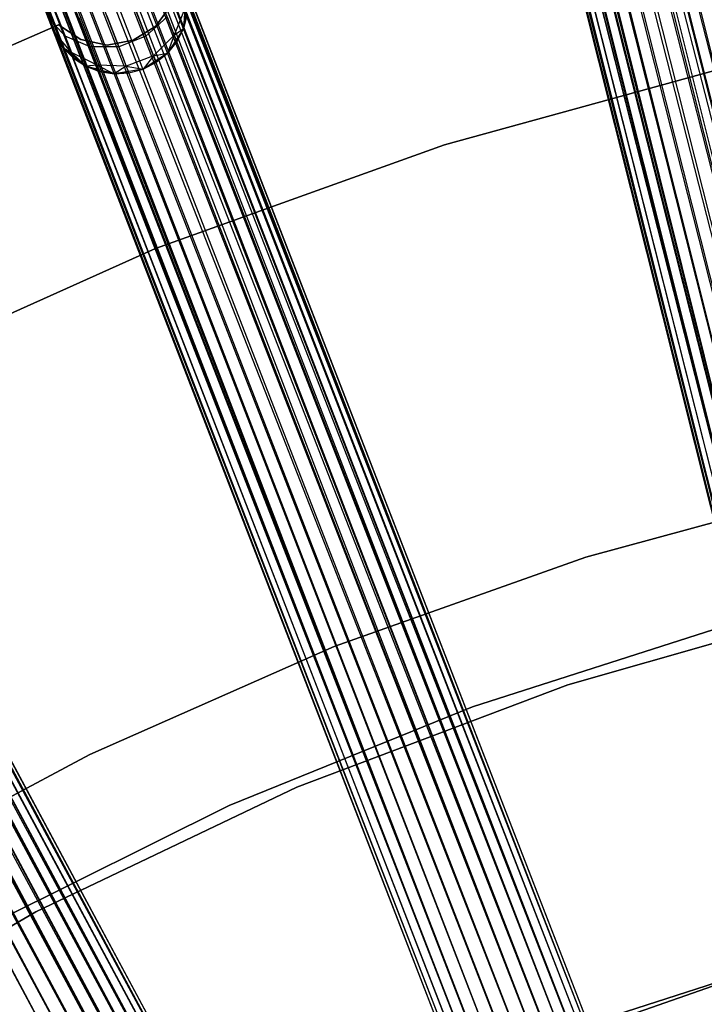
# Model space of a CAD drawing. Extents: x -189 to 189, y -189 to 189.
# Tile 260 of 591: x -23.23 to -13.49, y 42.11 to 56.12. Entities that reach past the tile are written whole.
import ezdxf

# ---------------------------------------------------------------- set-up
doc = ezdxf.new("R2010")
doc.units = 0
doc.header["$LTSCALE"] = 25.4
doc.layers.get('0').update_dxf_attribs({"linetype": 'CONTINUOUS'})

# ---------------------------------------------------------------- blocks, each defined once
blk = doc.blocks.new('CAMELEON-KENAI-C-12244_STL')
at = {"color": 0}
for p, q in [((-40.7, 163.483, -10.414), (-10.152, 42.024, -10.414)), ((-40.7, 163.483, -10.414), (-10.152, 42.024, -10.414)), ((-40.7, 163.483, -10.414), (-9.977, 42.068, -10.309)), ((-40.7, 163.483, -10.414), (-9.977, 42.068, -10.309)), ((-40.525, 163.527, -8.691), (-9.977, 42.068, -8.691)), ((-10.345, 41.976, -8.522), (-40.525, 163.527, -8.691)), ((-10.345, 41.976, -8.522), (-40.525, 163.527, -8.691)), ((-10.152, 42.024, -8.586), (-40.525, 163.527, -8.691)), ((-10.152, 42.024, -8.586), (-40.525, 163.527, -8.691)), ((-40.525, 163.527, -8.691), (-9.977, 42.068, -8.691)), ((-10.152, 42.024, -10.414), (-41.095, 163.384, -10.5)), ((-10.547, 41.925, -8.5), (-41.095, 163.384, -8.5)), ((-10.547, 41.925, -8.5), (-41.095, 163.384, -8.5)), ((-10.345, 41.976, -10.478), (-41.095, 163.384, -10.5)), ((-10.152, 42.024, -10.414), (-41.095, 163.384, -10.5)), ((-10.345, 41.976, -10.478), (-41.095, 163.384, -10.5)), ((-10.547, 41.925, -10.5), (-41.095, 163.384, -10.5)), ((-10.547, 41.925, -10.5), (-41.095, 163.384, -10.5)), ((-10.345, 41.976, -8.522), (-40.893, 163.435, -8.522)), ((-10.345, 41.976, -8.522), (-40.893, 163.435, -8.522)), ((-41.815, 163.203, -10.169), (-11.267, 41.744, -10.169)), ((-41.815, 163.203, -10.169), (-11.267, 41.744, -10.169)), ((-41.815, 163.203, -10.169), (-11.117, 41.782, -10.309)), ((-41.815, 163.203, -10.169), (-11.117, 41.782, -10.309)), ((-11.267, 41.744, -8.831), (-41.665, 163.24, -8.691)), ((-11.267, 41.744, -8.831), (-41.665, 163.24, -8.691)), ((-11.117, 41.782, -8.691), (-41.665, 163.24, -8.691)), ((-11.117, 41.782, -8.691), (-41.665, 163.24, -8.691)), ((-41.489, 163.285, -10.414), (-11.117, 41.782, -10.309)), ((-41.489, 163.285, -10.414), (-11.117, 41.782, -10.309)), ((-41.489, 163.285, -10.414), (-10.941, 41.826, -10.414)), ((-10.547, 41.925, -10.5), (-41.489, 163.285, -10.414)), ((-10.547, 41.925, -10.5), (-41.489, 163.285, -10.414)), ((-10.748, 41.874, -10.478), (-41.489, 163.285, -10.414)), ((-10.748, 41.874, -10.478), (-41.489, 163.285, -10.414)), ((-41.489, 163.285, -10.414), (-10.941, 41.826, -10.414)), ((-41.296, 163.333, -8.522), (-10.748, 41.874, -8.522)), ((-11.117, 41.782, -8.691), (-41.296, 163.333, -8.522)), ((-11.117, 41.782, -8.691), (-41.296, 163.333, -8.522)), ((-10.941, 41.826, -8.586), (-41.296, 163.333, -8.522)), ((-10.941, 41.826, -8.586), (-41.296, 163.333, -8.522)), ((-41.296, 163.333, -8.522), (-10.748, 41.874, -8.522)), ((-42.059, 163.141, -9.395), (-11.511, 41.682, -9.395)), ((-42.059, 163.141, -9.395), (-11.511, 41.682, -9.605)), ((-42.059, 163.141, -9.395), (-11.511, 41.682, -9.395)), ((-42.059, 163.141, -9.395), (-11.511, 41.682, -9.605)), ((-42.059, 163.141, -9.395), (-11.469, 41.693, -9.809)), ((-42.059, 163.141, -9.395), (-11.469, 41.693, -9.809)), ((-42.017, 163.152, -9.809), (-11.469, 41.693, -9.809)), ((-42.017, 163.152, -9.809), (-11.469, 41.693, -9.809)), ((-42.017, 163.152, -9.809), (-11.386, 41.714, -10)), ((-42.017, 163.152, -9.809), (-11.386, 41.714, -10)), ((-42.017, 163.152, -9.809), (-11.267, 41.744, -10.169)), ((-42.017, 163.152, -9.809), (-11.267, 41.744, -10.169)), ((-11.386, 41.714, -9), (-41.935, 163.173, -9)), ((-41.935, 163.173, -9), (-11.469, 41.693, -9.191)), ((-11.386, 41.714, -9), (-41.935, 163.173, -9)), ((-11.267, 41.744, -8.831), (-41.935, 163.173, -9)), ((-11.267, 41.744, -8.831), (-41.935, 163.173, -9)), ((-41.935, 163.173, -9), (-11.469, 41.693, -9.191)), ((-41.935, 163.173, -9), (-11.511, 41.682, -9.395)), ((-41.935, 163.173, -9), (-11.511, 41.682, -9.395)), ((-60.169, 157.362, -10.169), (-14.926, 40.578, -10.169)), ((-60.169, 157.362, -10.169), (-14.926, 40.578, -10.169)), ((-60.169, 157.362, -10.169), (-14.812, 40.622, -10)), ((-60.169, 157.362, -10.169), (-14.812, 40.622, -10)), ((-60.169, 157.362, -10.169), (-14.732, 40.653, -9.809)), ((-60.169, 157.362, -10.169), (-14.732, 40.653, -9.809)), ((-60.054, 157.406, -9), (-14.732, 40.653, -9.191)), ((-60.054, 157.406, -9), (-14.732, 40.653, -9.191)), ((-60.054, 157.406, -9), (-14.812, 40.622, -9)), ((-15.071, 40.521, -8.691), (-60.054, 157.406, -9)), ((-15.071, 40.521, -8.691), (-60.054, 157.406, -9)), ((-14.926, 40.578, -8.831), (-60.054, 157.406, -9)), ((-14.926, 40.578, -8.831), (-60.054, 157.406, -9)), ((-60.054, 157.406, -9), (-14.812, 40.622, -9)), ((-59.975, 157.437, -9.809), (-14.692, 40.668, -9.605)), ((-59.975, 157.437, -9.809), (-14.692, 40.668, -9.395)), ((-59.975, 157.437, -9.809), (-14.732, 40.653, -9.809)), ((-59.975, 157.437, -9.809), (-14.732, 40.653, -9.809)), ((-59.975, 157.437, -9.809), (-14.692, 40.668, -9.605)), ((-59.975, 157.437, -9.809), (-14.692, 40.668, -9.395)), ((-59.934, 157.453, -9.395), (-14.692, 40.668, -9.395)), ((-59.934, 157.453, -9.395), (-14.692, 40.668, -9.395)), ((-59.934, 157.453, -9.395), (-14.732, 40.653, -9.191)), ((-59.934, 157.453, -9.395), (-14.732, 40.653, -9.191)), ((-60.483, 157.24, -10.414), (-15.24, 40.456, -10.414)), ((-60.483, 157.24, -10.414), (-15.24, 40.456, -10.414)), ((-60.483, 157.24, -10.414), (-15.071, 40.521, -10.309)), ((-60.483, 157.24, -10.414), (-15.071, 40.521, -10.309)), ((-60.483, 157.24, -10.414), (-14.926, 40.578, -10.169)), ((-60.483, 157.24, -10.414), (-14.926, 40.578, -10.169)), ((-60.314, 157.306, -8.691), (-15.071, 40.521, -8.691)), ((-15.425, 40.384, -8.522), (-60.314, 157.306, -8.691)), ((-15.425, 40.384, -8.522), (-60.314, 157.306, -8.691)), ((-15.24, 40.456, -8.586), (-60.314, 157.306, -8.691)), ((-15.24, 40.456, -8.586), (-60.314, 157.306, -8.691)), ((-60.314, 157.306, -8.691), (-15.071, 40.521, -8.691)), ((-15.24, 40.456, -10.414), (-60.862, 157.094, -10.5)), ((-15.619, 40.309, -8.5), (-60.862, 157.094, -8.5)), ((-15.619, 40.309, -8.5), (-60.862, 157.094, -8.5)), ((-15.425, 40.384, -10.478), (-60.862, 157.094, -10.5)), ((-15.24, 40.456, -10.414), (-60.862, 157.094, -10.5)), ((-15.425, 40.384, -10.478), (-60.862, 157.094, -10.5)), ((-15.619, 40.309, -10.5), (-60.862, 157.094, -10.5)), ((-15.619, 40.309, -10.5), (-60.862, 157.094, -10.5)), ((-15.425, 40.384, -8.522), (-60.668, 157.169, -8.522)), ((-15.425, 40.384, -8.522), (-60.668, 157.169, -8.522)), ((-61.241, 156.947, -10.414), (-16.167, 40.097, -10.309)), ((-61.241, 156.947, -10.414), (-16.167, 40.097, -10.309)), ((-61.241, 156.947, -10.414), (-15.999, 40.162, -10.414)), ((-15.619, 40.309, -10.5), (-61.241, 156.947, -10.414)), ((-15.619, 40.309, -10.5), (-61.241, 156.947, -10.414)), ((-15.813, 40.234, -10.478), (-61.241, 156.947, -10.414)), ((-15.813, 40.234, -10.478), (-61.241, 156.947, -10.414)), ((-61.241, 156.947, -10.414), (-15.999, 40.162, -10.414)), ((-61.056, 157.018, -8.522), (-15.813, 40.234, -8.522)), ((-16.167, 40.097, -8.691), (-61.056, 157.018, -8.522)), ((-16.167, 40.097, -8.691), (-61.056, 157.018, -8.522)), ((-15.999, 40.162, -8.586), (-61.056, 157.018, -8.522)), ((-15.999, 40.162, -8.586), (-61.056, 157.018, -8.522)), ((-61.056, 157.018, -8.522), (-15.813, 40.234, -8.522)), ((-16.427, 39.996, -9), (-61.669, 156.781, -9)), ((-61.669, 156.781, -9), (-16.506, 39.966, -9.191)), ((-16.427, 39.996, -9), (-61.669, 156.781, -9)), ((-16.312, 40.041, -8.831), (-61.669, 156.781, -9)), ((-16.312, 40.041, -8.831), (-61.669, 156.781, -9)), ((-61.669, 156.781, -9), (-16.506, 39.966, -9.191)), ((-61.669, 156.781, -9), (-16.547, 39.95, -9.395)), ((-61.669, 156.781, -9), (-16.547, 39.95, -9.395)), ((-61.555, 156.825, -10.169), (-16.312, 40.041, -10.169)), ((-61.555, 156.825, -10.169), (-16.312, 40.041, -10.169)), ((-61.555, 156.825, -10.169), (-16.167, 40.097, -10.309)), ((-61.555, 156.825, -10.169), (-16.167, 40.097, -10.309)), ((-16.312, 40.041, -8.831), (-61.41, 156.881, -8.691)), ((-16.312, 40.041, -8.831), (-61.41, 156.881, -8.691)), ((-16.167, 40.097, -8.691), (-61.41, 156.881, -8.691)), ((-16.167, 40.097, -8.691), (-61.41, 156.881, -8.691)), ((-61.789, 156.734, -9.395), (-16.547, 39.95, -9.395)), ((-61.789, 156.734, -9.395), (-16.547, 39.95, -9.605)), ((-61.789, 156.734, -9.395), (-16.547, 39.95, -9.395)), ((-61.789, 156.734, -9.395), (-16.547, 39.95, -9.605)), ((-61.789, 156.734, -9.395), (-16.506, 39.966, -9.809)), ((-61.789, 156.734, -9.395), (-16.506, 39.966, -9.809)), ((-61.749, 156.75, -9.809), (-16.506, 39.966, -9.809)), ((-61.749, 156.75, -9.809), (-16.506, 39.966, -9.809)), ((-61.749, 156.75, -9.809), (-16.427, 39.996, -10)), ((-61.749, 156.75, -9.809), (-16.427, 39.996, -10)), ((-61.749, 156.75, -9.809), (-16.312, 40.041, -10.169)), ((-61.749, 156.75, -9.809), (-16.312, 40.041, -10.169)), ((-79.051, 148.773, -10.169), (-19.8, 38.434, -10.169)), ((-79.051, 148.773, -10.169), (-19.8, 38.434, -10.169)), ((-79.051, 148.773, -10.169), (-19.692, 38.492, -10)), ((-79.051, 148.773, -10.169), (-19.692, 38.492, -10)), ((-79.051, 148.773, -10.169), (-19.617, 38.532, -9.809)), ((-79.051, 148.773, -10.169), (-19.617, 38.532, -9.809)), ((-78.943, 148.831, -9), (-19.617, 38.532, -9.191)), ((-78.943, 148.831, -9), (-19.617, 38.532, -9.191)), ((-78.943, 148.831, -9), (-19.692, 38.492, -9)), ((-19.937, 38.36, -8.691), (-78.943, 148.831, -9)), ((-19.937, 38.36, -8.691), (-78.943, 148.831, -9)), ((-19.8, 38.434, -8.831), (-78.943, 148.831, -9)), ((-19.8, 38.434, -8.831), (-78.943, 148.831, -9)), ((-78.943, 148.831, -9), (-19.692, 38.492, -9)), ((-78.868, 148.872, -9.809), (-19.579, 38.553, -9.605)), ((-78.868, 148.872, -9.809), (-19.579, 38.553, -9.395)), ((-78.868, 148.872, -9.809), (-19.617, 38.532, -9.809)), ((-78.868, 148.872, -9.809), (-19.617, 38.532, -9.809)), ((-78.868, 148.872, -9.809), (-19.579, 38.553, -9.605)), ((-78.868, 148.872, -9.809), (-19.579, 38.553, -9.395)), ((-78.83, 148.892, -9.395), (-19.579, 38.553, -9.395)), ((-78.83, 148.892, -9.395), (-19.579, 38.553, -9.395)), ((-78.83, 148.892, -9.395), (-19.617, 38.532, -9.191)), ((-78.83, 148.892, -9.395), (-19.617, 38.532, -9.191)), ((-79.188, 148.7, -8.691), (-19.937, 38.36, -8.691)), ((-20.272, 38.181, -8.522), (-79.188, 148.7, -8.691)), ((-20.272, 38.181, -8.522), (-79.188, 148.7, -8.691)), ((-20.097, 38.275, -8.586), (-79.188, 148.7, -8.691)), ((-20.097, 38.275, -8.586), (-79.188, 148.7, -8.691)), ((-79.188, 148.7, -8.691), (-19.937, 38.36, -8.691)), ((-20.272, 38.181, -8.522), (-79.523, 148.52, -8.522)), ((-20.272, 38.181, -8.522), (-79.523, 148.52, -8.522)), ((-79.348, 148.614, -10.414), (-20.097, 38.275, -10.414)), ((-79.348, 148.614, -10.414), (-20.097, 38.275, -10.414)), ((-79.348, 148.614, -10.414), (-19.937, 38.36, -10.309)), ((-79.348, 148.614, -10.414), (-19.937, 38.36, -10.309)), ((-79.348, 148.614, -10.414), (-19.8, 38.434, -10.169)), ((-79.348, 148.614, -10.414), (-19.8, 38.434, -10.169)), ((-20.097, 38.275, -10.414), (-79.706, 148.422, -10.5)), ((-20.455, 38.082, -8.5), (-79.706, 148.422, -8.5)), ((-20.455, 38.082, -8.5), (-79.706, 148.422, -8.5)), ((-20.272, 38.181, -10.478), (-79.706, 148.422, -10.5)), ((-20.097, 38.275, -10.414), (-79.706, 148.422, -10.5)), ((-20.272, 38.181, -10.478), (-79.706, 148.422, -10.5)), ((-20.455, 38.082, -10.5), (-79.706, 148.422, -10.5)), ((-20.455, 38.082, -10.5), (-79.706, 148.422, -10.5)), ((-80.064, 148.229, -10.414), (-20.813, 37.89, -10.414)), ((-20.455, 38.082, -10.5), (-80.064, 148.229, -10.414)), ((-20.455, 38.082, -10.5), (-80.064, 148.229, -10.414)), ((-20.638, 37.984, -10.478), (-80.064, 148.229, -10.414)), ((-20.638, 37.984, -10.478), (-80.064, 148.229, -10.414)), ((-80.064, 148.229, -10.414), (-20.813, 37.89, -10.414)), ((-79.889, 148.323, -8.522), (-20.638, 37.984, -8.522)), ((-20.813, 37.89, -8.586), (-79.889, 148.323, -8.522)), ((-20.813, 37.89, -8.586), (-79.889, 148.323, -8.522)), ((-79.889, 148.323, -8.522), (-20.638, 37.984, -8.522)), ((-22.798, 56.086, -167), (-22.821, 56.501, -167)), ((-22.798, 56.086, -167), (-22.821, 56.501, -167)), ((-22.748, 55.958, -160.955), (-22.852, 56.346, -161.062)), ((-22.748, 55.958, -160.955), (-22.852, 56.346, -161.062)), ((-21.601, 56.324, -159.394), (-21.43, 55.883, -160.011)), ((-21.601, 56.324, -159.394), (-21.43, 55.883, -160.011)), ((-21.288, 56.025, -165), (-21.065, 56.333, -165)), ((-21.065, 56.333, -167), (-21.288, 56.025, -167)), ((-21.065, 56.333, -167), (-21.288, 56.025, -167)), ((-21.288, 56.025, -165), (-21.065, 56.333, -165)), ((-20.834, 56.403, -167), (-20.898, 55.992, -167)), ((-20.834, 56.403, -167), (-20.898, 55.992, -167)), ((-22.831, 56.292, -161.5), (-22.748, 55.958, -160.955)), ((-22.831, 56.292, -161.5), (-22.748, 55.958, -160.955)), ((-22.831, 56.292, -161.5), (-22.798, 56.086, -161.5)), ((-22.798, 56.086, -167), (-22.831, 56.292, -161.5)), ((-22.831, 56.292, -161.5), (-22.798, 56.086, -161.5)), ((-22.798, 56.086, -167), (-22.831, 56.292, -161.5)), ((-22.724, 56.251, -159.732), (-22.581, 55.881, -160.25)), ((-22.724, 56.251, -159.732), (-22.581, 55.881, -160.25)), ((-21.988, 56.174, -159.394), (-21.817, 55.733, -160.011)), ((-21.988, 56.174, -159.394), (-21.817, 55.733, -160.011)), ((-20.875, 56.274, -160.853), (-21.027, 55.895, -160.773)), ((-20.875, 56.274, -160.853), (-21.027, 55.895, -160.773)), ((-20.875, 56.274, -160.853), (-20.898, 55.992, -161.5)), ((-20.875, 56.274, -160.853), (-20.898, 55.992, -161.5)), ((-20.898, 55.992, -161.5), (-20.845, 56.194, -161.5)), ((-20.845, 56.194, -161.5), (-20.898, 55.992, -167)), ((-20.845, 56.194, -161.5), (-20.898, 55.992, -167)), ((-20.898, 55.992, -161.5), (-20.845, 56.194, -161.5)), ((-25.254, 54.927, -165), (-22.672, 56.043, -165)), ((-22.672, 56.043, -167), (-25.254, 54.927, -167)), ((-22.672, 56.043, -167), (-25.254, 54.927, -167)), ((-25.254, 54.927, -165), (-22.672, 56.043, -165)), ((-22.581, 55.881, -160.25), (-22.824, 56.154, -160.448)), ((-22.824, 56.154, -160.448), (-22.748, 55.958, -160.955)), ((-22.824, 56.154, -160.448), (-22.748, 55.958, -160.955)), ((-22.581, 55.881, -160.25), (-22.824, 56.154, -160.448)), ((-22.608, 55.716, -167), (-22.798, 56.086, -167)), ((-22.798, 56.086, -161.5), (-22.748, 55.958, -160.955)), ((-22.798, 56.086, -161.5), (-22.748, 55.958, -160.955)), ((-22.798, 56.086, -161.5), (-22.798, 56.086, -167)), ((-22.722, 55.891, -161.5), (-22.798, 56.086, -167)), ((-22.722, 55.891, -161.5), (-22.798, 56.086, -167)), ((-22.608, 55.716, -167), (-22.798, 56.086, -167)), ((-22.798, 56.086, -161.5), (-22.798, 56.086, -167)), ((-22.672, 56.043, -165), (-22.672, 56.043, -167)), ((-22.672, 56.043, -165), (-22.672, 56.043, -167)), ((-22.672, 56.043, -165), (-22.355, 55.833, -165)), ((-22.355, 55.833, -167), (-22.672, 56.043, -167)), ((-22.355, 55.833, -167), (-22.672, 56.043, -167)), ((-22.672, 56.043, -165), (-22.355, 55.833, -165)), ((-22.386, 56.148, -159.514), (-22.224, 55.732, -160.095)), ((-22.386, 56.148, -159.514), (-22.224, 55.732, -160.095)), ((-21.128, 56.157, -160.095), (-21.43, 55.883, -160.011)), ((-21.128, 56.157, -160.095), (-21.43, 55.883, -160.011)), ((-21.128, 56.157, -160.095), (-21.027, 55.895, -160.773)), ((-21.128, 56.157, -160.095), (-21.027, 55.895, -160.773)), ((-22.49, 55.648, -160.853), (-22.748, 55.958, -160.955)), ((-22.748, 55.958, -160.955), (-22.608, 55.716, -161.5)), ((-22.748, 55.958, -160.955), (-22.608, 55.716, -161.5)), ((-22.748, 55.958, -160.955), (-22.722, 55.891, -161.5)), ((-22.748, 55.958, -160.955), (-22.722, 55.891, -161.5)), ((-22.49, 55.648, -160.853), (-22.748, 55.958, -160.955)), ((-21.61, 55.824, -165), (-21.288, 56.025, -165)), ((-21.288, 56.025, -167), (-21.61, 55.824, -167)), ((-21.288, 56.025, -167), (-21.61, 55.824, -167)), ((-21.61, 55.824, -165), (-21.288, 56.025, -165)), ((-21.027, 55.895, -160.773), (-21.322, 55.605, -160.729)), ((-21.027, 55.895, -160.773), (-21.322, 55.605, -160.729)), ((-21.288, 56.025, -165), (-21.288, 56.025, -167)), ((-21.288, 56.025, -165), (-21.288, 56.025, -167)), ((-20.898, 55.992, -167), (-21.123, 55.643, -167)), ((-20.898, 55.992, -167), (-21.123, 55.643, -167)), ((-21.027, 55.895, -160.773), (-21.123, 55.643, -161.5)), ((-21.027, 55.895, -160.773), (-21.123, 55.643, -161.5)), ((-21.027, 55.895, -160.773), (-20.898, 55.992, -161.5)), ((-21.027, 55.895, -160.773), (-20.898, 55.992, -161.5)), ((-21.027, 55.895, -160.773), (-20.992, 55.806, -161.5)), ((-21.027, 55.895, -160.773), (-20.992, 55.806, -161.5)), ((-20.992, 55.806, -161.5), (-20.898, 55.992, -161.5)), ((-20.898, 55.992, -167), (-20.992, 55.806, -161.5)), ((-20.992, 55.806, -161.5), (-20.898, 55.992, -161.5)), ((-20.898, 55.992, -167), (-20.992, 55.806, -161.5)), ((-20.898, 55.992, -161.5), (-20.898, 55.992, -167)), ((-20.898, 55.992, -161.5), (-20.898, 55.992, -167)), ((-22.722, 55.891, -161.5), (-22.608, 55.716, -161.5)), ((-22.608, 55.716, -167), (-22.722, 55.891, -161.5)), ((-22.722, 55.891, -161.5), (-22.608, 55.716, -161.5)), ((-22.608, 55.716, -167), (-22.722, 55.891, -161.5)), ((-22.224, 55.732, -160.095), (-22.581, 55.881, -160.25)), ((-22.581, 55.881, -160.25), (-22.49, 55.648, -160.853)), ((-22.581, 55.881, -160.25), (-22.49, 55.648, -160.853)), ((-22.224, 55.732, -160.095), (-22.581, 55.881, -160.25)), ((-22.355, 55.833, -165), (-22.355, 55.833, -167)), ((-22.355, 55.833, -165), (-22.355, 55.833, -167)), ((-22.355, 55.833, -165), (-21.983, 55.756, -165)), ((-21.983, 55.756, -167), (-22.355, 55.833, -167)), ((-21.983, 55.756, -167), (-22.355, 55.833, -167)), ((-22.355, 55.833, -165), (-21.983, 55.756, -165)), ((-21.983, 55.756, -165), (-21.61, 55.824, -165)), ((-21.61, 55.824, -167), (-21.983, 55.756, -167)), ((-21.61, 55.824, -167), (-21.983, 55.756, -167)), ((-21.983, 55.756, -165), (-21.61, 55.824, -165)), ((-21.983, 55.756, -165), (-21.983, 55.756, -167)), ((-21.983, 55.756, -165), (-21.983, 55.756, -167)), ((-21.43, 55.883, -160.011), (-21.817, 55.733, -160.011)), ((-21.43, 55.883, -160.011), (-21.817, 55.733, -160.011)), ((-21.61, 55.824, -165), (-21.61, 55.824, -167)), ((-21.61, 55.824, -165), (-21.61, 55.824, -167)), ((-21.43, 55.883, -160.011), (-21.322, 55.605, -160.729)), ((-21.43, 55.883, -160.011), (-21.322, 55.605, -160.729)), ((-21.123, 55.643, -161.5), (-20.992, 55.806, -161.5)), ((-20.992, 55.806, -161.5), (-21.123, 55.643, -167)), ((-20.992, 55.806, -161.5), (-21.123, 55.643, -167)), ((-21.123, 55.643, -161.5), (-20.992, 55.806, -161.5)), ((-22.284, 55.455, -167), (-22.608, 55.716, -167)), ((-22.49, 55.648, -160.853), (-22.608, 55.716, -161.5)), ((-22.608, 55.716, -161.5), (-22.46, 55.569, -161.5)), ((-22.49, 55.648, -160.853), (-22.608, 55.716, -161.5)), ((-22.46, 55.569, -161.5), (-22.608, 55.716, -167)), ((-22.284, 55.455, -167), (-22.608, 55.716, -167)), ((-22.46, 55.569, -161.5), (-22.608, 55.716, -167)), ((-22.608, 55.716, -161.5), (-22.46, 55.569, -161.5)), ((-22.608, 55.716, -161.5), (-22.608, 55.716, -167)), ((-22.608, 55.716, -161.5), (-22.608, 55.716, -167)), ((-22.123, 55.47, -160.773), (-22.49, 55.648, -160.853)), ((-22.49, 55.648, -160.853), (-22.284, 55.455, -161.5)), ((-22.49, 55.648, -160.853), (-22.284, 55.455, -161.5)), ((-22.49, 55.648, -160.853), (-22.46, 55.569, -161.5)), ((-22.49, 55.648, -160.853), (-22.46, 55.569, -161.5)), ((-22.123, 55.47, -160.773), (-22.49, 55.648, -160.853)), ((-21.817, 55.733, -160.011), (-22.224, 55.732, -160.095)), ((-21.817, 55.733, -160.011), (-22.224, 55.732, -160.095)), ((-22.224, 55.732, -160.095), (-22.123, 55.47, -160.773)), ((-22.224, 55.732, -160.095), (-22.123, 55.47, -160.773)), ((-21.817, 55.733, -160.011), (-21.71, 55.455, -160.729)), ((-21.817, 55.733, -160.011), (-21.71, 55.455, -160.729)), ((-21.123, 55.643, -167), (-21.471, 55.415, -167)), ((-21.123, 55.643, -167), (-21.471, 55.415, -167)), ((-21.322, 55.605, -160.729), (-21.123, 55.643, -161.5)), ((-21.322, 55.605, -160.729), (-21.123, 55.643, -161.5)), ((-21.285, 55.511, -161.5), (-21.123, 55.643, -161.5)), ((-21.123, 55.643, -167), (-21.285, 55.511, -161.5)), ((-21.285, 55.511, -161.5), (-21.123, 55.643, -161.5)), ((-21.123, 55.643, -167), (-21.285, 55.511, -161.5)), ((-21.123, 55.643, -161.5), (-21.123, 55.643, -167)), ((-21.123, 55.643, -161.5), (-21.123, 55.643, -167)), ((-22.46, 55.569, -161.5), (-22.284, 55.455, -161.5)), ((-22.284, 55.455, -167), (-22.46, 55.569, -161.5)), ((-22.46, 55.569, -161.5), (-22.284, 55.455, -161.5)), ((-22.284, 55.455, -167), (-22.46, 55.569, -161.5)), ((-21.322, 55.605, -160.729), (-21.71, 55.455, -160.729)), ((-21.322, 55.605, -160.729), (-21.71, 55.455, -160.729)), ((-21.322, 55.605, -160.729), (-21.471, 55.415, -161.5)), ((-21.322, 55.605, -160.729), (-21.471, 55.415, -161.5)), ((-21.471, 55.415, -161.5), (-21.285, 55.511, -161.5)), ((-21.285, 55.511, -161.5), (-21.471, 55.415, -167)), ((-21.471, 55.415, -161.5), (-21.285, 55.511, -161.5)), ((-21.285, 55.511, -161.5), (-21.471, 55.415, -167)), ((-21.322, 55.605, -160.729), (-21.285, 55.511, -161.5)), ((-21.322, 55.605, -160.729), (-21.285, 55.511, -161.5)), ((-12.972, 55.495, -167), (-17.183, 54.337, -167)), ((-17.183, 54.337, -165), (-12.972, 55.495, -165)), ((-17.183, 54.337, -165), (-12.972, 55.495, -165)), ((-12.972, 55.495, -167), (-17.183, 54.337, -167)), ((-22.123, 55.47, -160.773), (-22.284, 55.455, -161.5)), ((-22.123, 55.47, -160.773), (-22.284, 55.455, -161.5)), ((-21.882, 55.349, -167), (-22.284, 55.455, -167)), ((-22.284, 55.455, -161.5), (-22.089, 55.381, -161.5)), ((-22.089, 55.381, -161.5), (-22.284, 55.455, -167)), ((-21.882, 55.349, -167), (-22.284, 55.455, -167)), ((-22.089, 55.381, -161.5), (-22.284, 55.455, -167)), ((-22.284, 55.455, -161.5), (-22.089, 55.381, -161.5)), ((-22.284, 55.455, -161.5), (-22.284, 55.455, -167)), ((-22.284, 55.455, -161.5), (-22.284, 55.455, -167)), ((-21.71, 55.455, -160.729), (-22.123, 55.47, -160.773)), ((-22.123, 55.47, -160.773), (-21.882, 55.349, -161.5)), ((-22.123, 55.47, -160.773), (-21.882, 55.349, -161.5)), ((-22.123, 55.47, -160.773), (-22.089, 55.381, -161.5)), ((-22.123, 55.47, -160.773), (-22.089, 55.381, -161.5)), ((-21.71, 55.455, -160.729), (-22.123, 55.47, -160.773)), ((-22.089, 55.381, -161.5), (-21.882, 55.349, -161.5)), ((-21.882, 55.349, -167), (-22.089, 55.381, -161.5)), ((-22.089, 55.381, -161.5), (-21.882, 55.349, -161.5)), ((-21.882, 55.349, -167), (-22.089, 55.381, -161.5)), ((-21.71, 55.455, -160.729), (-21.882, 55.349, -161.5)), ((-21.71, 55.455, -160.729), (-21.882, 55.349, -161.5)), ((-21.471, 55.415, -167), (-21.882, 55.349, -167)), ((-21.471, 55.415, -167), (-21.882, 55.349, -167)), ((-21.882, 55.349, -161.5), (-21.673, 55.36, -161.5)), ((-21.673, 55.36, -161.5), (-21.882, 55.349, -167)), ((-21.673, 55.36, -161.5), (-21.882, 55.349, -167)), ((-21.882, 55.349, -161.5), (-21.673, 55.36, -161.5)), ((-21.882, 55.349, -161.5), (-21.882, 55.349, -167)), ((-21.882, 55.349, -161.5), (-21.882, 55.349, -167)), ((-21.71, 55.455, -160.729), (-21.471, 55.415, -161.5)), ((-21.71, 55.455, -160.729), (-21.471, 55.415, -161.5)), ((-21.71, 55.455, -160.729), (-21.673, 55.36, -161.5)), ((-21.71, 55.455, -160.729), (-21.673, 55.36, -161.5)), ((-21.673, 55.36, -161.5), (-21.471, 55.415, -161.5)), ((-21.673, 55.36, -161.5), (-21.471, 55.415, -161.5)), ((-21.673, 55.36, -161.5), (-21.471, 55.415, -167)), ((-21.673, 55.36, -161.5), (-21.471, 55.415, -167)), ((-21.471, 55.415, -161.5), (-21.471, 55.415, -167)), ((-21.471, 55.415, -161.5), (-21.471, 55.415, -167)), ((-17.183, 54.337, -167), (-21.292, 52.862, -167)), ((-21.292, 52.862, -165), (-17.183, 54.337, -165)), ((-21.292, 52.862, -165), (-17.183, 54.337, -165)), ((-17.183, 54.337, -167), (-21.292, 52.862, -167)), ((-17.183, 54.337, -165), (-17.183, 54.337, -167)), ((-17.183, 54.337, -165), (-17.183, 54.337, -167)), ((-21.292, 52.862, -167), (-25.277, 51.075, -167)), ((-25.277, 51.075, -165), (-21.292, 52.862, -165)), ((-25.277, 51.075, -165), (-21.292, 52.862, -165)), ((-21.292, 52.862, -167), (-25.277, 51.075, -167)), ((-21.292, 52.862, -165), (-21.292, 52.862, -167)), ((-21.292, 52.862, -165), (-21.292, 52.862, -167)), ((-15.174, 48.47, -167), (-11.509, 49.469, -167)), ((-11.509, 49.469, -160.5), (-15.174, 48.47, -160.5)), ((-15.174, 48.47, -167), (-11.509, 49.469, -167)), ((-11.509, 49.469, -160.5), (-15.174, 48.47, -160.5)), ((-18.754, 47.199, -167), (-15.174, 48.47, -167)), ((-15.174, 48.47, -160.5), (-18.754, 47.199, -160.5)), ((-18.754, 47.199, -167), (-15.174, 48.47, -167)), ((-15.174, 48.47, -160.5), (-18.754, 47.199, -160.5)), ((-15.174, 48.47, -167), (-15.174, 48.47, -160.5)), ((-15.174, 48.47, -167), (-15.174, 48.47, -160.5)), ((-15.432, 46.653, -167), (-11.474, 47.782, -167)), ((-11.474, 47.782, -168), (-15.432, 46.653, -168)), ((-11.474, 47.782, -168), (-15.432, 46.653, -168)), ((-15.432, 46.653, -167), (-11.474, 47.782, -167)), ((-13.234, 47.48, -167), (-16.788, 46.342, -167)), ((-16.788, 46.342, -160.5), (-13.234, 47.48, -160.5)), ((-16.788, 46.342, -160.5), (-13.234, 47.48, -160.5)), ((-13.234, 47.48, -167), (-16.788, 46.342, -167)), ((-22.229, 45.665, -167), (-18.754, 47.199, -167)), ((-18.754, 47.199, -160.5), (-22.229, 45.665, -160.5)), ((-22.229, 45.665, -167), (-18.754, 47.199, -167)), ((-18.754, 47.199, -160.5), (-22.229, 45.665, -160.5)), ((-18.754, 47.199, -167), (-18.754, 47.199, -160.5)), ((-18.754, 47.199, -167), (-18.754, 47.199, -160.5)), ((-19.283, 45.197, -167), (-15.432, 46.653, -167)), ((-15.432, 46.653, -168), (-19.283, 45.197, -168)), ((-15.432, 46.653, -168), (-19.283, 45.197, -168)), ((-19.283, 45.197, -167), (-15.432, 46.653, -167)), ((-15.432, 46.653, -168), (-15.432, 46.653, -167)), ((-15.432, 46.653, -168), (-15.432, 46.653, -167)), ((-16.788, 46.342, -167), (-20.245, 44.938, -167)), ((-20.245, 44.938, -160.5), (-16.788, 46.342, -160.5)), ((-20.245, 44.938, -160.5), (-16.788, 46.342, -160.5)), ((-16.788, 46.342, -167), (-20.245, 44.938, -167)), ((-16.788, 46.342, -160.5), (-16.788, 46.342, -167)), ((-16.788, 46.342, -160.5), (-16.788, 46.342, -167)), ((-25.58, 43.875, -167), (-22.229, 45.665, -167)), ((-22.229, 45.665, -160.5), (-25.58, 43.875, -160.5)), ((-25.58, 43.875, -167), (-22.229, 45.665, -167)), ((-22.229, 45.665, -160.5), (-25.58, 43.875, -160.5)), ((-22.229, 45.665, -167), (-22.229, 45.665, -160.5)), ((-22.229, 45.665, -167), (-22.229, 45.665, -160.5)), ((-22.997, 43.424, -167), (-19.283, 45.197, -167)), ((-19.283, 45.197, -168), (-22.997, 43.424, -168)), ((-19.283, 45.197, -168), (-22.997, 43.424, -168)), ((-22.997, 43.424, -167), (-19.283, 45.197, -167)), ((-19.283, 45.197, -168), (-19.283, 45.197, -167)), ((-19.283, 45.197, -168), (-19.283, 45.197, -167)), ((-20.245, 44.938, -167), (-23.586, 43.277, -167)), ((-23.586, 43.277, -160.5), (-20.245, 44.938, -160.5)), ((-23.586, 43.277, -160.5), (-20.245, 44.938, -160.5)), ((-20.245, 44.938, -167), (-23.586, 43.277, -167)), ((-20.245, 44.938, -160.5), (-20.245, 44.938, -167)), ((-20.245, 44.938, -160.5), (-20.245, 44.938, -167)), ((-26.551, 41.346, -167), (-22.997, 43.424, -167)), ((-22.997, 43.424, -168), (-26.551, 41.346, -168)), ((-22.997, 43.424, -168), (-26.551, 41.346, -168)), ((-26.551, 41.346, -167), (-22.997, 43.424, -167)), ((-22.997, 43.424, -168), (-22.997, 43.424, -167)), ((-22.997, 43.424, -168), (-22.997, 43.424, -167)), ((-12.002, 42.84, -1), (-15.171, 41.822, -1)), ((-15.171, 41.822), (-12.002, 42.84)), ((-12.002, 42.84, -1), (-15.171, 41.822, -1)), ((-15.171, 41.822), (-12.002, 42.84)), ((-13.086, 42.469, -1), (-16.224, 41.371, -1)), ((-16.224, 41.371, -8.5), (-13.086, 42.469, -8.5)), ((-13.086, 42.469, -1), (-16.224, 41.371, -1)), ((-16.224, 41.371, -8.5), (-13.086, 42.469, -8.5))]:
    blk.add_line(p, q, dxfattribs=at)

msp = doc.modelspace()

# ---------------------------------------------------------------- block references
at = {"color": 0}
msp.add_blockref('CAMELEON-KENAI-C-12244_STL', (0, 0), dxfattribs=at)

doc.saveas('drawing.dxf')
